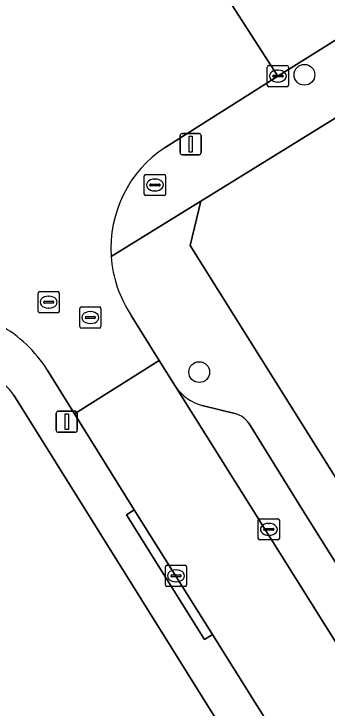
# Model space of a CAD drawing. Extents: x 159352 to 160617, y 385888 to 387323.
# Drawn here: x 159618.9 to 159633.66, y 386112.96 to 386145.65 of the extents above; entities that cross this region are included whole.
import ezdxf

# ---------------------------------------------------------------- set-up
doc = ezdxf.new("R2010")
doc.units = 0
for name, color, linetype in [('IMGEO_Boom', 7, 'Continuous'), ('IMGEO_Brandkraan', 7, 'Continuous'), ('IMGEO_Erf', 7, 'Continuous'), ('IMGEO_Kolk', 7, 'Continuous'), ('IMGEO_Lichtmast', 7, 'Continuous'), ('IMGEO_Parkeervlak_open', 7, 'Continuous'), ('IMGEO_Rijbaan_lokaal_open', 7, 'Continuous'), ('IMGEO_Rioolput', 7, 'Continuous'), ('IMGEO_Voetpad_open', 7, 'Continuous')]:
    doc.layers.add(name, color=color, linetype=linetype)

msp = doc.modelspace()

# ---------------------------------------------------------------- linework, layer by layer
at = {"layer": 'IMGEO_Boom'}
for centre in [(159632.59, 386142.781), (159627.632, 386128.78)]:
    msp.add_circle(centre, 0.489, dxfattribs=at)
at = {"layer": 'IMGEO_Brandkraan'}
for p, q in [((159625.119, 386138.09), (159625.971, 386138.09)), ((159625.044, 386137.164), (159625.044, 386138.016)), ((159625.532, 386137.87), (159625.557, 386137.87)), ((159626.045, 386138.016), (159626.045, 386137.164)), ((159625.303, 386137.584), (159625.303, 386137.596)), ((159625.741, 386137.547), (159625.343, 386137.547)), ((159625.346, 386137.633), (159625.744, 386137.633)), ((159625.787, 386137.596), (159625.787, 386137.584)), ((159625.971, 386137.09), (159625.119, 386137.09)), ((159625.555, 386137.31), (159625.53, 386137.31))]:
    msp.add_line(p, q, dxfattribs=at)
for points in [[(159625.119, 386138.09), (159625.971, 386138.09)], [(159625.044, 386137.164), (159625.044, 386138.016)], [(159626.045, 386138.016), (159626.045, 386137.164)], [(159625.971, 386137.09), (159625.119, 386137.09)]]:
    msp.add_lwpolyline(points, dxfattribs=at)
for centre, radius, start, end in [((159625.121, 386138.014), 0.0765, 91.552, 178.448), ((159625.121, 386138.014), 0.0765, 91.552, 178.448), ((159625.969, 386138.014), 0.0765, 1.552, 88.448), ((159625.969, 386138.014), 0.0765, 1.552, 88.448), ((159625.343, 386137.593), 0.0403, 85.8775, 175.7526), ((159625.34, 386137.583), 0.0366, 178.938, 274.7102), ((159625.744, 386137.59), 0.043, 264.8664, 352.4533), ((159625.748, 386137.595), 0.0386, 1.7309, 96.639), ((159625.121, 386137.166), 0.0765, 181.552, 268.448), ((159625.121, 386137.166), 0.0765, 181.552, 268.448), ((159625.969, 386137.166), 0.0765, 271.552, 358.448), ((159625.969, 386137.166), 0.0765, 271.552, 358.448)]:
    msp.add_arc(centre, radius, start, end, dxfattribs=at)
for centre, major_axis, ratio, start_param, end_param in [((159625.531, 386137.59), (-0.387, 0.002), 0.722429, 4.712389, 7.853982), ((159625.556, 386137.59), (-0.39, 0.002), 0.717154, 1.570796, 4.712389)]:
    msp.add_ellipse(centre, major_axis=major_axis, ratio=ratio, start_param=start_param, end_param=end_param, dxfattribs=at)
at = {"layer": 'IMGEO_Erf'}
for points in [[(159650.849, 386151.13), (159627.706, 386136.832), (159627.21, 386134.74), (159663.189, 386077.37)], [(159635.064, 386101.827), (159618.898, 386127.7)]]:
    msp.add_lwpolyline(points, dxfattribs=at)
msp.add_arc((159616.141, 386125.733), 3.387, 35.5104, 116.9392, dxfattribs=at)
at = {"layer": 'IMGEO_Kolk'}
for p, q in [((159630.839, 386142.294), (159630.839, 386143.146)), ((159630.914, 386143.22), (159631.766, 386143.22)), ((159631.327, 386143), (159631.352, 386143)), ((159631.84, 386143.146), (159631.84, 386142.294)), ((159631.098, 386142.714), (159631.098, 386142.726)), ((159631.536, 386142.677), (159631.138, 386142.677)), ((159631.141, 386142.763), (159631.539, 386142.763)), ((159631.582, 386142.726), (159631.582, 386142.714)), ((159631.35, 386142.44), (159631.325, 386142.44)), ((159631.766, 386142.22), (159630.914, 386142.22)), ((159630.412, 386120.95), (159630.412, 386121.802)), ((159630.487, 386121.876), (159631.339, 386121.876)), ((159631.413, 386121.802), (159631.413, 386120.95)), ((159630.671, 386121.37), (159630.671, 386121.382)), ((159630.714, 386121.419), (159631.112, 386121.419)), ((159630.9, 386121.656), (159630.925, 386121.656)), ((159631.155, 386121.382), (159631.155, 386121.37)), ((159631.109, 386121.333), (159630.711, 386121.333)), ((159630.923, 386121.096), (159630.898, 386121.096)), ((159631.339, 386120.876), (159630.487, 386120.876)), ((159626.038, 386118.761), (159626.038, 386119.613)), ((159626.113, 386119.687), (159626.965, 386119.687)), ((159626.526, 386119.467), (159626.551, 386119.467)), ((159627.039, 386119.613), (159627.039, 386118.761)), ((159626.297, 386119.181), (159626.297, 386119.193)), ((159626.735, 386119.144), (159626.337, 386119.144)), ((159626.34, 386119.23), (159626.738, 386119.23)), ((159626.781, 386119.193), (159626.781, 386119.181)), ((159626.549, 386118.907), (159626.524, 386118.907)), ((159626.965, 386118.687), (159626.113, 386118.687))]:
    msp.add_line(p, q, dxfattribs=at)
for points in [[(159630.839, 386142.294), (159630.839, 386143.146)], [(159630.914, 386143.22), (159631.766, 386143.22)], [(159631.84, 386143.146), (159631.84, 386142.294)], [(159631.766, 386142.22), (159630.914, 386142.22)], [(159630.412, 386120.95), (159630.412, 386121.802)], [(159630.487, 386121.876), (159631.339, 386121.876)], [(159631.413, 386121.802), (159631.413, 386120.95)], [(159631.339, 386120.876), (159630.487, 386120.876)], [(159626.038, 386118.761), (159626.038, 386119.613)], [(159626.113, 386119.687), (159626.965, 386119.687)], [(159627.039, 386119.613), (159627.039, 386118.761)], [(159626.965, 386118.687), (159626.113, 386118.687)]]:
    msp.add_lwpolyline(points, dxfattribs=at)
for centre, radius, start, end in [((159630.916, 386143.144), 0.0765, 91.552, 178.448), ((159630.916, 386143.144), 0.0765, 91.552, 178.448), ((159631.764, 386143.144), 0.0765, 1.552, 88.448), ((159631.764, 386143.144), 0.0765, 1.552, 88.448), ((159631.138, 386142.723), 0.0403, 85.8775, 175.7526), ((159631.135, 386142.713), 0.0366, 178.938, 274.7102), ((159631.539, 386142.72), 0.043, 264.8664, 352.4533), ((159631.543, 386142.725), 0.0386, 1.7309, 96.639), ((159630.916, 386142.296), 0.0765, 181.552, 268.448), ((159630.916, 386142.296), 0.0765, 181.552, 268.448), ((159631.764, 386142.296), 0.0765, 271.552, 358.448), ((159631.764, 386142.296), 0.0765, 271.552, 358.448), ((159630.489, 386121.8), 0.0765, 91.552, 178.448), ((159630.489, 386121.8), 0.0765, 91.552, 178.448), ((159631.337, 386121.8), 0.0765, 1.552, 88.448), ((159631.337, 386121.8), 0.0765, 1.552, 88.448), ((159630.711, 386121.379), 0.0403, 85.8775, 175.7526), ((159630.708, 386121.369), 0.0366, 178.938, 274.7102), ((159631.112, 386121.376), 0.043, 264.8664, 352.4533), ((159631.116, 386121.381), 0.0386, 1.7309, 96.639), ((159630.489, 386120.952), 0.0765, 181.552, 268.448), ((159630.489, 386120.952), 0.0765, 181.552, 268.448), ((159631.337, 386120.952), 0.0765, 271.552, 358.448), ((159631.337, 386120.952), 0.0765, 271.552, 358.448), ((159626.115, 386119.611), 0.0765, 91.552, 178.448), ((159626.115, 386119.611), 0.0765, 91.552, 178.448), ((159626.963, 386119.611), 0.0765, 1.552, 88.448), ((159626.963, 386119.611), 0.0765, 1.552, 88.448), ((159626.337, 386119.19), 0.0403, 85.8775, 175.7526), ((159626.334, 386119.18), 0.0366, 178.938, 274.7102), ((159626.738, 386119.187), 0.043, 264.8664, 352.4533), ((159626.742, 386119.192), 0.0386, 1.7309, 96.639), ((159626.115, 386118.763), 0.0765, 181.552, 268.448), ((159626.115, 386118.763), 0.0765, 181.552, 268.448), ((159626.963, 386118.763), 0.0765, 271.552, 358.448), ((159626.963, 386118.763), 0.0765, 271.552, 358.448)]:
    msp.add_arc(centre, radius, start, end, dxfattribs=at)
for centre, major_axis, ratio, start_param, end_param in [((159631.326, 386142.72), (-0.387, 0.002), 0.722429, 4.712389, 7.853982), ((159631.351, 386142.72), (-0.39, 0.002), 0.717154, 1.570796, 4.712389), ((159630.899, 386121.376), (-0.387, 0.002), 0.722429, 4.712389, 7.853982), ((159630.924, 386121.376), (-0.39, 0.002), 0.717154, 1.570796, 4.712389), ((159626.525, 386119.187), (-0.387, 0.002), 0.722429, 4.712389, 7.853982), ((159626.55, 386119.187), (-0.39, 0.002), 0.717154, 1.570796, 4.712389)]:
    msp.add_ellipse(centre, major_axis=major_axis, ratio=ratio, start_param=start_param, end_param=end_param, dxfattribs=at)
at = {"layer": 'IMGEO_Lichtmast'}
for p, q in [((159626.833, 386140.014), (159627.623, 386140.014)), ((159627.623, 386140.014), (159626.833, 386140.014)), ((159626.733, 386139.114), (159626.733, 386139.914)), ((159626.733, 386139.914), (159626.733, 386139.114)), ((159627.723, 386139.914), (159627.723, 386139.114)), ((159627.723, 386139.114), (159627.723, 386139.914)), ((159627.623, 386139.014), (159626.833, 386139.014)), ((159626.833, 386139.014), (159627.623, 386139.014)), ((159620.995, 386126.945), (159621.785, 386126.945)), ((159621.785, 386126.945), (159620.995, 386126.945)), ((159620.895, 386126.045), (159620.895, 386126.845)), ((159620.895, 386126.845), (159620.895, 386126.045)), ((159621.885, 386126.845), (159621.885, 386126.045)), ((159621.885, 386126.045), (159621.885, 386126.845)), ((159621.785, 386125.945), (159620.995, 386125.945)), ((159620.995, 386125.945), (159621.785, 386125.945))]:
    msp.add_line(p, q, dxfattribs=at)
for points in [[(159627.153, 386139.889), (159627.303, 386139.889), (159627.303, 386139.139), (159627.153, 386139.139), (159627.153, 386139.889)], [(159621.315, 386126.82), (159621.465, 386126.82), (159621.465, 386126.07), (159621.315, 386126.07), (159621.315, 386126.82)]]:
    msp.add_lwpolyline(points, dxfattribs=at)
for centre, start, end in [((159626.833, 386139.914), 90, 180), ((159626.833, 386139.914), 90, 180), ((159627.623, 386139.914), 0, 90), ((159627.623, 386139.914), 360, 90), ((159626.833, 386139.114), 180, 270), ((159626.833, 386139.114), 180, 270), ((159627.623, 386139.114), 270, 0), ((159627.623, 386139.114), 270, 0), ((159620.995, 386126.845), 90, 180), ((159620.995, 386126.845), 90, 180), ((159621.785, 386126.845), 0, 90), ((159621.785, 386126.845), 360, 90), ((159620.995, 386126.045), 180, 270), ((159620.995, 386126.045), 180, 270), ((159621.785, 386126.045), 270, 0), ((159621.785, 386126.045), 270, 0)]:
    msp.add_arc(centre, 0.1, start, end, dxfattribs=at)
at = {"layer": 'IMGEO_Parkeervlak_open'}
for points in [[(159626.512, 386128.107), (159670.239, 386058.378)], [(159629.368, 386126.813), (159627.766, 386127.21)], [(159670.242, 386062.057), (159664.392, 386071.428), (159662.26, 386074.831), (159661.719, 386075.692), (159659.596, 386079.097), (159656.115, 386084.635), (159653.983, 386088.042), (159647.039, 386099.116), (159644.917, 386102.518), (159632.416, 386122.422), (159629.965, 386126.37)]]:
    msp.add_lwpolyline(points, dxfattribs=at)
for centre, radius, start, end in [((159628.338, 386129.335), 2.201, 213.9179, 254.9289), ((159629.08, 386125.802), 1.051, 32.7184, 74.1275)]:
    msp.add_arc(centre, radius, start, end, dxfattribs=at)
at = {"layer": 'IMGEO_Rijbaan_lokaal_open'}
for points in [[(159648.997, 386153.776), (159651.127, 386155.109), (159653.753, 386156.753), (159670.441, 386167.202), (159667.269, 386172.261), (159628.085, 386147.762), (159631.34, 386142.72), (159646.177, 386152.01)], [(159641.564, 386095.152), (159645.806, 386088.37), (159647.92, 386084.96), (159666.118, 386055.802), (159670.239, 386058.378), (159626.512, 386128.107), (159625.752, 386129.326), (159621.761, 386126.823), (159624.572, 386122.299), (159628.257, 386116.428), (159635.697, 386104.535), (159638.89, 386099.412), (159639.428, 386098.549)]]:
    msp.add_lwpolyline(points, close=True, dxfattribs=at)
for points in [[(159626.028, 386139.36), (159628.856, 386141.148), (159631.34, 386142.72), (159628.085, 386147.762), (159627.99, 386147.704), (159627.575, 386147.447), (159625.987, 386146.468)], [(159620.473, 386128.883), (159621.761, 386126.823), (159625.752, 386129.326), (159624.43, 386131.448)]]:
    msp.add_lwpolyline(points, dxfattribs=at)
for centre, radius, start, end in [((159629.148, 386134.613), 5.68, 123.3162, 183.9114), ((159629.144, 386134.61), 5.676, 183.8742, 213.8475), ((159615.358, 386125.689), 6.03, 31.9876, 61.5189)]:
    msp.add_arc(centre, radius, start, end, dxfattribs=at)
at = {"layer": 'IMGEO_Rioolput'}
for p, q in [((159620.039, 386131.648), (159620.039, 386132.5)), ((159620.114, 386132.574), (159620.966, 386132.574)), ((159621.04, 386132.5), (159621.04, 386131.648)), ((159620.527, 386132.354), (159620.552, 386132.354)), ((159620.298, 386132.068), (159620.298, 386132.08)), ((159620.736, 386132.031), (159620.338, 386132.031)), ((159620.341, 386132.117), (159620.739, 386132.117)), ((159620.782, 386132.08), (159620.782, 386132.068)), ((159622.077, 386131.85), (159622.929, 386131.85)), ((159620.966, 386131.574), (159620.114, 386131.574)), ((159620.55, 386131.794), (159620.525, 386131.794)), ((159622.002, 386130.924), (159622.002, 386131.776)), ((159622.49, 386131.63), (159622.515, 386131.63)), ((159623.003, 386131.776), (159623.003, 386130.924)), ((159622.261, 386131.344), (159622.261, 386131.356)), ((159622.699, 386131.307), (159622.301, 386131.307)), ((159622.304, 386131.393), (159622.702, 386131.393)), ((159622.745, 386131.356), (159622.745, 386131.344)), ((159622.929, 386130.85), (159622.077, 386130.85)), ((159622.513, 386131.07), (159622.488, 386131.07))]:
    msp.add_line(p, q, dxfattribs=at)
for points in [[(159620.039, 386131.648), (159620.039, 386132.5)], [(159620.114, 386132.574), (159620.966, 386132.574)], [(159621.04, 386132.5), (159621.04, 386131.648)], [(159622.077, 386131.85), (159622.929, 386131.85)], [(159620.966, 386131.574), (159620.114, 386131.574)], [(159622.002, 386130.924), (159622.002, 386131.776)], [(159623.003, 386131.776), (159623.003, 386130.924)], [(159622.929, 386130.85), (159622.077, 386130.85)]]:
    msp.add_lwpolyline(points, dxfattribs=at)
for centre, radius, start, end in [((159620.116, 386132.498), 0.0765, 91.552, 178.448), ((159620.116, 386132.498), 0.0765, 91.552, 178.448), ((159620.964, 386132.498), 0.0765, 1.552, 88.448), ((159620.964, 386132.498), 0.0765, 1.552, 88.448), ((159620.338, 386132.077), 0.0403, 85.8775, 175.7526), ((159620.335, 386132.067), 0.0366, 178.938, 274.7102), ((159620.739, 386132.074), 0.043, 264.8664, 352.4533), ((159620.743, 386132.079), 0.0386, 1.7309, 96.639), ((159622.079, 386131.774), 0.0765, 91.552, 178.448), ((159622.079, 386131.774), 0.0765, 91.552, 178.448), ((159622.927, 386131.774), 0.0765, 1.552, 88.448), ((159622.927, 386131.774), 0.0765, 1.552, 88.448), ((159620.116, 386131.65), 0.0765, 181.552, 268.448), ((159620.116, 386131.65), 0.0765, 181.552, 268.448), ((159620.964, 386131.65), 0.0765, 271.552, 358.448), ((159620.964, 386131.65), 0.0765, 271.552, 358.448), ((159622.301, 386131.353), 0.0403, 85.8775, 175.7526), ((159622.298, 386131.343), 0.0366, 178.938, 274.7102), ((159622.702, 386131.35), 0.043, 264.8664, 352.4533), ((159622.706, 386131.355), 0.0386, 1.7309, 96.639), ((159622.079, 386130.926), 0.0765, 181.552, 268.448), ((159622.079, 386130.926), 0.0765, 181.552, 268.448), ((159622.927, 386130.926), 0.0765, 271.552, 358.448), ((159622.927, 386130.926), 0.0765, 271.552, 358.448)]:
    msp.add_arc(centre, radius, start, end, dxfattribs=at)
for centre, major_axis, ratio, start_param, end_param in [((159620.526, 386132.074), (-0.387, 0.002), 0.722429, 4.712389, 7.853982), ((159620.551, 386132.074), (-0.39, 0.002), 0.717154, 1.570796, 4.712389), ((159622.489, 386131.35), (-0.387, 0.002), 0.722429, 4.712389, 7.853982), ((159622.514, 386131.35), (-0.39, 0.002), 0.717154, 1.570796, 4.712389)]:
    msp.add_ellipse(centre, major_axis=major_axis, ratio=ratio, start_param=start_param, end_param=end_param, dxfattribs=at)
at = {"layer": 'IMGEO_Voetpad_open'}
for points in [[(159673.365, 386168.979), (159670.441, 386167.202), (159653.753, 386156.753), (159654.266, 386155.932), (159651.638, 386154.291), (159651.127, 386155.109), (159648.997, 386153.776), (159649.507, 386152.96), (159646.684, 386151.198), (159646.177, 386152.01), (159631.34, 386142.72), (159628.856, 386141.148), (159626.028, 386139.36)], [(159623.481, 386134.226), (159627.706, 386136.832), (159650.849, 386151.13), (159653.317, 386147.137), (159654.9, 386148.129), (159652.413, 386152.096), (159657.127, 386155.101)], [(159627.21, 386134.74), (159627.706, 386136.832), (159623.481, 386134.226)], [(159675.699, 386050.365), (159680.364, 386052.973), (159678.147, 386053.368), (159675.622, 386057.544), (159664.171, 386075.803), (159663.189, 386077.37), (159627.21, 386134.74)], [(159624.43, 386131.448), (159625.752, 386129.326), (159626.512, 386128.107)], [(159668.845, 386049.431), (159665.438, 386054.888), (159666.336, 386055.453), (159666.118, 386055.802), (159647.92, 386084.96), (159647.546, 386084.725), (159645.418, 386088.134), (159645.806, 386088.37), (159641.564, 386095.152), (159641.176, 386094.91), (159639.046, 386098.327), (159639.428, 386098.549), (159638.89, 386099.412), (159638.511, 386099.168), (159635.326, 386104.296), (159635.697, 386104.535), (159628.257, 386116.428), (159627.886, 386116.189), (159624.211, 386122.054), (159624.572, 386122.299), (159621.761, 386126.823), (159620.473, 386128.883)], [(159618.898, 386127.7), (159635.064, 386101.827), (159642.808, 386089.045), (159644.145, 386086.744), (159647.967, 386080.518), (159654.99, 386069.935), (159666.048, 386052.236), (159665.788, 386049.899), (159665.23, 386044.882), (159665.019, 386042.984), (159666.211, 386043.692), (159668.331, 386045.027), (159667.856, 386045.816), (159669.924, 386047.11)], [(159627.766, 386127.21), (159629.368, 386126.813)], [(159629.965, 386126.37), (159632.416, 386122.422), (159644.917, 386102.518), (159645.294, 386102.758), (159647.424, 386099.344), (159647.039, 386099.116), (159653.983, 386088.042), (159654.359, 386088.279), (159656.498, 386084.869), (159656.115, 386084.635), (159659.596, 386079.097), (159659.965, 386079.334), (159662.104, 386075.928), (159661.719, 386075.692), (159662.26, 386074.831), (159662.612, 386075.077), (159664.773, 386071.662), (159664.392, 386071.428), (159670.242, 386062.057)]]:
    msp.add_lwpolyline(points, dxfattribs=at)
msp.add_lwpolyline([(159624.572, 386122.299), (159624.211, 386122.054), (159627.886, 386116.189), (159628.257, 386116.428)], close=True, dxfattribs=at)
for centre, radius, start, end in [((159629.148, 386134.613), 5.68, 123.3162, 183.9114), ((159629.144, 386134.61), 5.676, 183.8742, 213.8475), ((159615.358, 386125.689), 6.03, 31.9876, 61.5189), ((159616.141, 386125.733), 3.387, 35.5104, 116.9392), ((159628.338, 386129.335), 2.201, 213.9179, 254.9289), ((159629.08, 386125.802), 1.051, 32.7184, 74.1275)]:
    msp.add_arc(centre, radius, start, end, dxfattribs=at)

doc.saveas('drawing.dxf')
